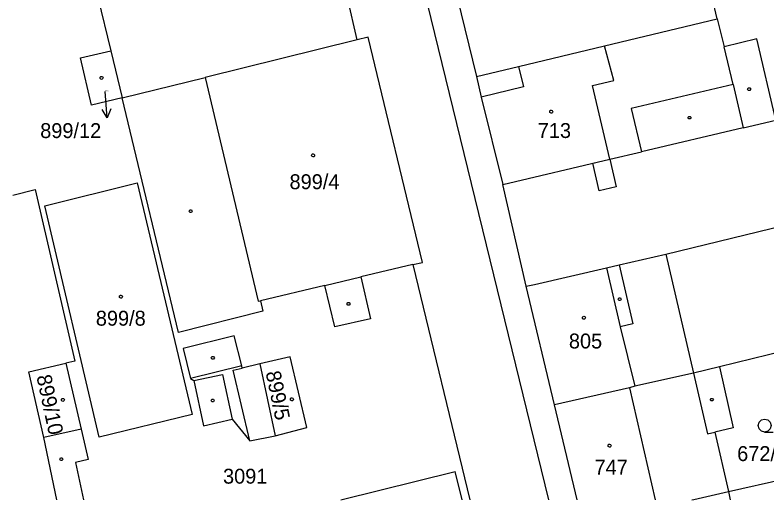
# Model space of a CAD drawing. Extents: x -777309 to -774195, y -1144706 to -1143600.
# Drawn here: x -774356.3 to -774270.6, y -1144700 to -1144644.7 of the extents above; entities that cross this region are included whole.
import ezdxf

# ---------------------------------------------------------------- set-up
doc = ezdxf.new("R2010")
doc.units = 0
for name, color, linetype in [('1', 7, 'Continuous'), ('11', 7, 'Continuous'), ('12', 7, 'Continuous'), ('13', 7, 'Continuous'), ('2', 7, 'Continuous'), ('3', 7, 'Continuous'), ('4', 7, 'Continuous'), ('5', 7, 'Continuous'), ('7', 7, 'Continuous')]:
    doc.layers.add(name, color=color, linetype=linetype)

msp = doc.modelspace()

# ---------------------------------------------------------------- linework, layer by layer
at = {"layer": '1'}
for p, q in [((-774317.31, -1144647.52), (-774324.43, -1144616.52)), ((-774351.59, -1144623), (-774345.42, -1144648.77)), ((-774306.98, -1144638.14), (-774303.72, -1144651.7)), ((-774276.24, -1144645.1), (-774277.1, -1144641.5)), ((-774289.09, -1144648.19), (-774276.24, -1144645.1)), ((-774276.24, -1144645.1), (-774275.45, -1144648.31)), ((-774316.07, -1144647.21), (-774317.31, -1144647.52)), ((-774309.85, -1144672.9), (-774316.07, -1144647.21)), ((-774317.31, -1144647.52), (-774334.65, -1144651.8)), ((-774298.91, -1144650.55), (-774289.09, -1144648.19)), ((-774348.86, -1144649.55), (-774345.42, -1144648.77)), ((-774345.42, -1144648.77), (-774344.13, -1144654.14)), ((-774274.43, -1144652.6), (-774275.45, -1144648.31)), ((-774347.6, -1144654.98), (-774348.86, -1144649.55)), ((-774303.72, -1144651.7), (-774298.91, -1144650.55)), ((-774303.72, -1144651.7), (-774303.16, -1144654.04)), ((-774334.65, -1144651.8), (-774328.59, -1144677.34)), ((-774274.43, -1144652.6), (-774273.27, -1144657.55)), ((-774344.13, -1144654.14), (-774347.6, -1144654.98)), ((-774337.69, -1144680.89), (-774344.13, -1144654.14)), ((-774303.16, -1144654.04), (-774300.71, -1144664.03)), ((-774273.27, -1144657.55), (-774269.56, -1144656.68)), ((-774273.27, -1144657.55), (-774284.9, -1144660.3)), ((-774288.48, -1144661.14), (-774284.9, -1144660.3)), ((-774300.71, -1144664.03), (-774288.48, -1144661.14)), ((-774356.57, -1144665.22), (-774354.02, -1144664.6)), ((-774354.02, -1144664.6), (-774349.51, -1144684.18)), ((-774352.94, -1144666.46), (-774342.41, -1144663.82)), ((-774342.41, -1144663.82), (-774336.12, -1144690.24)), ((-774298.03, -1144675.63), (-774300.71, -1144664.03)), ((-774346.72, -1144692.85), (-774352.94, -1144666.46)), ((-774282.09, -1144671.95), (-774260.05, -1144666.61)), ((-774287.42, -1144673.18), (-774282.09, -1144671.95)), ((-774282.09, -1144671.95), (-774278.95, -1144685.53)), ((-774310.97, -1144673.15), (-774316.88, -1144674.56)), ((-774310.97, -1144673.15), (-774309.85, -1144672.9)), ((-774310.97, -1144673.15), (-774304.448, -1144700)), ((-774297.08, -1144675.41), (-774288.87, -1144673.51)), ((-774288.87, -1144673.51), (-774287.42, -1144673.18)), ((-774316.88, -1144674.56), (-774315.78, -1144679.35)), ((-774320.98, -1144675.53), (-774328.35, -1144677.28)), ((-774319.87, -1144680.25), (-774320.98, -1144675.53)), ((-774298.03, -1144675.63), (-774297.08, -1144675.41)), ((-774294.8, -1144689.16), (-774298.03, -1144675.63)), ((-774328.59, -1144677.34), (-774328.35, -1144677.28)), ((-774328.35, -1144677.28), (-774328.07, -1144678.45)), ((-774328.07, -1144678.45), (-774337.69, -1144680.89)), ((-774315.78, -1144679.35), (-774319.87, -1144680.25)), ((-774331.33, -1144681.29), (-774337.16, -1144682.74)), ((-774330.48, -1144684.71), (-774331.33, -1144681.29)), ((-774337.16, -1144682.74), (-774336.31, -1144686.16)), ((-774267.57, -1144682.74), (-774276, -1144684.81)), ((-774349.51, -1144684.18), (-774350.53, -1144684.41)), ((-774324.95, -1144683.67), (-774328.4, -1144684.49)), ((-774323.05, -1144691.72), (-774324.95, -1144683.67)), ((-774354.76, -1144685.39), (-774350.53, -1144684.41)), ((-774350.53, -1144684.41), (-774348.8, -1144691.93)), ((-774330.42, -1144684.96), (-774330.48, -1144684.71)), ((-774328.4, -1144684.49), (-774330.42, -1144684.96)), ((-774276, -1144684.81), (-774278.95, -1144685.53)), ((-774276, -1144684.81), (-774274.44, -1144691.79)), ((-774353.04, -1144692.88), (-774354.76, -1144685.39)), ((-774278.95, -1144685.53), (-774285.66, -1144687.01)), ((-774336.31, -1144686.16), (-774335.93, -1144686.36)), ((-774335.93, -1144686.36), (-774334.83, -1144691.54)), ((-774286.26, -1144687.21), (-774294.8, -1144689.16)), ((-774285.66, -1144687.01), (-774286.26, -1144687.21)), ((-774292.213, -1144700), (-774294.8, -1144689.16)), ((-774336.12, -1144690.24), (-774346.72, -1144692.85)), ((-774334.83, -1144691.54), (-774331.57, -1144690.79)), ((-774331.57, -1144690.79), (-774329.57, -1144693.26)), ((-774348.8, -1144691.93), (-774353.04, -1144692.88)), ((-774348.8, -1144691.93), (-774347.98, -1144695.4)), ((-774326.68, -1144692.67), (-774323.05, -1144691.72)), ((-774274.44, -1144691.79), (-774276.53, -1144692.27)), ((-774329.57, -1144693.26), (-774326.68, -1144692.67)), ((-774276.53, -1144692.27), (-774274.98, -1144699.05)), ((-774347.98, -1144695.4), (-774349.43, -1144695.74)), ((-774349.43, -1144695.74), (-774348.508, -1144700)), ((-774319.157, -1144700), (-774306.15, -1144696.76)), ((-774305.343, -1144700), (-774306.15, -1144696.76)), ((-774274.98, -1144699.05), (-774264.41, -1144696.64)), ((-774278.91, -1144699.95), (-774274.98, -1144699.05)), ((-774274.98, -1144699.05), (-774274.754, -1144700)), ((-774279.127, -1144700), (-774278.91, -1144699.95))]:
    msp.add_line(p, q, dxfattribs=at)
at = {"layer": '11'}
msp.add_lwpolyline([(-774391.89, -1144602.61), (-774386.57, -1144601.72), (-774330.28, -1144592.38), (-774325, -1144591.5), (-774311, -1144636.5), (-774295.491, -1144700)], dxfattribs=at)
at = {"layer": '12'}
for p, q in [((-774317.31, -1144647.52), (-774324.43, -1144616.52)), ((-774351.59, -1144623), (-774345.42, -1144648.77)), ((-774316.07, -1144647.21), (-774317.31, -1144647.52)), ((-774309.85, -1144672.9), (-774316.07, -1144647.21)), ((-774317.31, -1144647.52), (-774334.65, -1144651.8)), ((-774317.31, -1144647.52), (-774334.65, -1144651.8)), ((-774298.91, -1144650.55), (-774289.09, -1144648.19)), ((-774288.04, -1144652.15), (-774289.09, -1144648.19)), ((-774348.86, -1144649.55), (-774345.42, -1144648.77)), ((-774345.42, -1144648.77), (-774344.13, -1144654.14)), ((-774345.42, -1144648.77), (-774344.13, -1144654.14)), ((-774347.6, -1144654.98), (-774348.86, -1144649.55)), ((-774298.91, -1144650.55), (-774298.35, -1144652.88)), ((-774344.13, -1144654.14), (-774334.65, -1144651.8)), ((-774334.65, -1144651.8), (-774328.59, -1144677.34)), ((-774290.46, -1144652.72), (-774288.04, -1144652.15)), ((-774298.35, -1144652.88), (-774303.16, -1144654.04)), ((-774288.48, -1144661.14), (-774290.46, -1144652.72)), ((-774344.13, -1144654.14), (-774347.6, -1144654.98)), ((-774303.16, -1144654.04), (-774300.71, -1144664.03)), ((-774300.71, -1144664.03), (-774288.48, -1144661.14)), ((-774352.94, -1144666.46), (-774342.41, -1144663.82)), ((-774342.41, -1144663.82), (-774336.12, -1144690.24)), ((-774346.72, -1144692.85), (-774352.94, -1144666.46)), ((-774310.97, -1144673.15), (-774316.88, -1144674.56)), ((-774310.97, -1144673.15), (-774309.85, -1144672.9)), ((-774297.08, -1144675.41), (-774288.87, -1144673.51)), ((-774288.87, -1144673.51), (-774287.31, -1144680.25)), ((-774320.98, -1144675.53), (-774316.88, -1144674.56)), ((-774320.98, -1144675.53), (-774328.35, -1144677.28)), ((-774298.03, -1144675.63), (-774297.08, -1144675.41)), ((-774294.8, -1144689.16), (-774298.03, -1144675.63)), ((-774328.59, -1144677.34), (-774328.35, -1144677.28)), ((-774287.31, -1144680.25), (-774285.66, -1144687.01)), ((-774324.95, -1144683.67), (-774328.4, -1144684.49)), ((-774323.05, -1144691.72), (-774324.95, -1144683.67)), ((-774354.76, -1144685.39), (-774350.53, -1144684.41)), ((-774350.53, -1144684.41), (-774348.8, -1144691.93)), ((-774328.4, -1144684.49), (-774326.68, -1144692.67)), ((-774353.04, -1144692.88), (-774354.76, -1144685.39)), ((-774286.26, -1144687.21), (-774294.8, -1144689.16)), ((-774286.26, -1144687.21), (-774294.8, -1144689.16)), ((-774285.66, -1144687.01), (-774286.26, -1144687.21)), ((-774286.26, -1144687.21), (-774283.331, -1144700)), ((-774292.213, -1144700), (-774294.8, -1144689.16)), ((-774336.12, -1144690.24), (-774346.72, -1144692.85)), ((-774348.8, -1144691.93), (-774353.04, -1144692.88)), ((-774326.68, -1144692.67), (-774323.05, -1144691.72)), ((-774319.157, -1144700), (-774306.15, -1144696.76)), ((-774305.343, -1144700), (-774306.15, -1144696.76)), ((-774279.127, -1144700), (-774278.91, -1144699.95)), ((-774278.91, -1144699.95), (-774278.903, -1144700))]:
    msp.add_line(p, q, dxfattribs=at)
at = {"layer": '13'}
for p, q in [((-774290.44, -1144661.6), (-774288.48, -1144661.14)), ((-774288.48, -1144661.14), (-774287.76, -1144664.28)), ((-774289.73, -1144664.73), (-774290.44, -1144661.6)), ((-774287.76, -1144664.28), (-774289.73, -1144664.73))]:
    msp.add_line(p, q, dxfattribs=at)
at = {"layer": '3'}
msp.add_lwpolyline([(-774270.83, -1144692.25), (-774271.21, -1144692.15), (-774271.48, -1144691.88), (-774271.58, -1144691.51), (-774271.48, -1144691.14), (-774271.21, -1144690.87), (-774270.84, -1144690.77), (-774270.47, -1144690.87), (-774270.2, -1144691.14), (-774270.1, -1144691.52), (-774270.2, -1144691.9), (-774270.47, -1144692.17), (-774270.85, -1144692.27), (-774269.85, -1144692.27)], dxfattribs=at)
at = {"layer": '4'}
for p, q in [((-774271.74, -1144647.41), (-774275.45, -1144648.31)), ((-774269.56, -1144656.68), (-774271.74, -1144647.41)), ((-774288.04, -1144652.15), (-774289.09, -1144648.19)), ((-774298.91, -1144650.55), (-774298.35, -1144652.88)), ((-774344.13, -1144654.14), (-774334.65, -1144651.8)), ((-774290.46, -1144652.72), (-774288.04, -1144652.15)), ((-774298.35, -1144652.88), (-774303.16, -1144654.04)), ((-774288.48, -1144661.14), (-774290.46, -1144652.72)), ((-774274.43, -1144652.6), (-774286.07, -1144655.34)), ((-774286.07, -1144655.34), (-774284.9, -1144660.3)), ((-774288.87, -1144673.51), (-774287.31, -1144680.25)), ((-774287.42, -1144673.18), (-774285.86, -1144679.92)), ((-774320.98, -1144675.53), (-774316.88, -1144674.56)), ((-774285.86, -1144679.92), (-774287.31, -1144680.25)), ((-774287.31, -1144680.25), (-774285.66, -1144687.01)), ((-774330.48, -1144684.71), (-774336.31, -1144686.16)), ((-774331.47, -1144685.21), (-774330.42, -1144684.96)), ((-774328.4, -1144684.49), (-774326.68, -1144692.67)), ((-774335.93, -1144686.36), (-774332.67, -1144685.67)), ((-774332.67, -1144685.67), (-774331.57, -1144690.79)), ((-774329.57, -1144693.26), (-774331.47, -1144685.21)), ((-774278.95, -1144685.53), (-774277.36, -1144692.46)), ((-774286.26, -1144687.21), (-774283.331, -1144700)), ((-774351.555, -1144700), (-774353.04, -1144692.88)), ((-774277.36, -1144692.46), (-774276.53, -1144692.27)), ((-774278.91, -1144699.95), (-774278.903, -1144700))]:
    msp.add_line(p, q, dxfattribs=at)
at = {"layer": '5'}
for points in [[(-774346.46, -1144651.68), (-774346.36, -1144651.7), (-774346.31, -1144651.79), (-774346.29, -1144651.85), (-774346.31, -1144651.94), (-774346.39, -1144652.01), (-774346.46, -1144652.02), (-774346.55, -1144651.99), (-774346.61, -1144651.93), (-774346.63, -1144651.85), (-774346.61, -1144651.76), (-774346.53, -1144651.69)], [(-774272.52, -1144652.98), (-774272.43, -1144653.13), (-774272.52, -1144653.28), (-774272.7, -1144653.28), (-774272.79, -1144653.13), (-774272.7, -1144652.98)], [(-774295.18, -1144655.54), (-774295.08, -1144655.56), (-774295.03, -1144655.65), (-774295.01, -1144655.71), (-774295.03, -1144655.8), (-774295.11, -1144655.87), (-774295.18, -1144655.88), (-774295.27, -1144655.85), (-774295.33, -1144655.79), (-774295.35, -1144655.71), (-774295.33, -1144655.62), (-774295.25, -1144655.55)], [(-774279.32, -1144656.24), (-774279.23, -1144656.39), (-774279.32, -1144656.54), (-774279.5, -1144656.54), (-774279.59, -1144656.39), (-774279.5, -1144656.24)], [(-774322.34, -1144660.52), (-774322.24, -1144660.54), (-774322.19, -1144660.63), (-774322.17, -1144660.69), (-774322.19, -1144660.78), (-774322.27, -1144660.85), (-774322.34, -1144660.86), (-774322.43, -1144660.83), (-774322.49, -1144660.77), (-774322.51, -1144660.69), (-774322.49, -1144660.6), (-774322.41, -1144660.53)], [(-774336.22, -1144666.91), (-774336.13, -1144667.06), (-774336.22, -1144667.21), (-774336.4, -1144667.21), (-774336.49, -1144667.06), (-774336.4, -1144666.91)], [(-774344.25, -1144676.64), (-774344.15, -1144676.66), (-774344.1, -1144676.75), (-774344.08, -1144676.81), (-774344.1, -1144676.9), (-774344.18, -1144676.97), (-774344.25, -1144676.98), (-774344.34, -1144676.95), (-774344.4, -1144676.89), (-774344.42, -1144676.81), (-774344.4, -1144676.72), (-774344.32, -1144676.65)], [(-774287.28, -1144676.93), (-774287.19, -1144677.08), (-774287.28, -1144677.23), (-774287.46, -1144677.23), (-774287.55, -1144677.08), (-774287.46, -1144676.93)], [(-774318.21, -1144677.47), (-774318.12, -1144677.62), (-774318.21, -1144677.77), (-774318.39, -1144677.77), (-774318.48, -1144677.62), (-774318.39, -1144677.47)], [(-774291.45, -1144679.05), (-774291.35, -1144679.07), (-774291.3, -1144679.16), (-774291.28, -1144679.22), (-774291.3, -1144679.31), (-774291.38, -1144679.38), (-774291.45, -1144679.39), (-774291.54, -1144679.36), (-774291.6, -1144679.3), (-774291.62, -1144679.22), (-774291.6, -1144679.13), (-774291.52, -1144679.06)], [(-774333.69, -1144683.65), (-774333.6, -1144683.8), (-774333.69, -1144683.95), (-774333.87, -1144683.95), (-774333.96, -1144683.8), (-774333.87, -1144683.65)], [(-774350.87, -1144688.41), (-774350.77, -1144688.43), (-774350.72, -1144688.52), (-774350.7, -1144688.58), (-774350.72, -1144688.67), (-774350.8, -1144688.74), (-774350.87, -1144688.75), (-774350.96, -1144688.72), (-774351.02, -1144688.66), (-774351.04, -1144688.58), (-774351.02, -1144688.49), (-774350.94, -1144688.42)], [(-774333.71, -1144688.5), (-774333.62, -1144688.65), (-774333.71, -1144688.8), (-774333.89, -1144688.8), (-774333.98, -1144688.65), (-774333.89, -1144688.5)], [(-774324.76, -1144688.35), (-774324.66, -1144688.37), (-774324.61, -1144688.46), (-774324.59, -1144688.52), (-774324.61, -1144688.61), (-774324.69, -1144688.68), (-774324.76, -1144688.69), (-774324.85, -1144688.66), (-774324.91, -1144688.6), (-774324.93, -1144688.52), (-774324.91, -1144688.43), (-774324.83, -1144688.36)], [(-774276.77, -1144688.41), (-774276.68, -1144688.56), (-774276.77, -1144688.71), (-774276.95, -1144688.71), (-774277.04, -1144688.56), (-774276.95, -1144688.41)], [(-774288.53, -1144693.64), (-774288.43, -1144693.66), (-774288.38, -1144693.75), (-774288.36, -1144693.81), (-774288.38, -1144693.9), (-774288.46, -1144693.97), (-774288.53, -1144693.98), (-774288.62, -1144693.95), (-774288.68, -1144693.89), (-774288.7, -1144693.81), (-774288.68, -1144693.72), (-774288.6, -1144693.65)], [(-774350.96, -1144695.19), (-774350.87, -1144695.34), (-774350.96, -1144695.49), (-774351.14, -1144695.49), (-774351.23, -1144695.34), (-774351.14, -1144695.19)]]:
    msp.add_lwpolyline(points, close=True, dxfattribs=at)
at = {"layer": '7'}
for p in [(-774346.05, -1144653.39), (-774345.833, -1144656.412)]:
    msp.add_line(p, (-774346.05, -1144653.42), dxfattribs=at)
msp.add_lwpolyline([(-774345.407, -1144655.379), (-774345.833, -1144656.412), (-774346.404, -1144655.451)], dxfattribs=at)

# ---------------------------------------------------------------- texts
at = {"layer": '2'}
for s, height, p in [('899/12', 0.1, (-774346.036, -1144653.39)), ('713', 1.7, (-774296.713, -1144658.71)), ('899/4', 1.7, (-774325.023, -1144664.55)), ('899/8', 1.7, (-774347.113, -1144680.12)), ('805', 1.7, (-774293.163, -1144682.72)), ('672/18', 1.7, (-774273.973, -1144695.56)), ('747', 1.7, (-774290.243, -1144697.12)), ('3091', 1.7, (-774332.609, -1144698.14))]:
    msp.add_text(s, height=height, dxfattribs=at).set_placement(p)
for s, rotation, p in [('899/10', 282.06712, (-774353.9, -1144685.892)), ('899/5', 281.78064, (-774327.762, -1144685.452))]:
    msp.add_text(s, height=1.7, rotation=rotation, dxfattribs=at).set_placement(p)
at = {"layer": '7'}
msp.add_text('899/12', height=1.7, dxfattribs=at).set_placement((-774353.458, -1144658.72))

doc.saveas('drawing.dxf')
